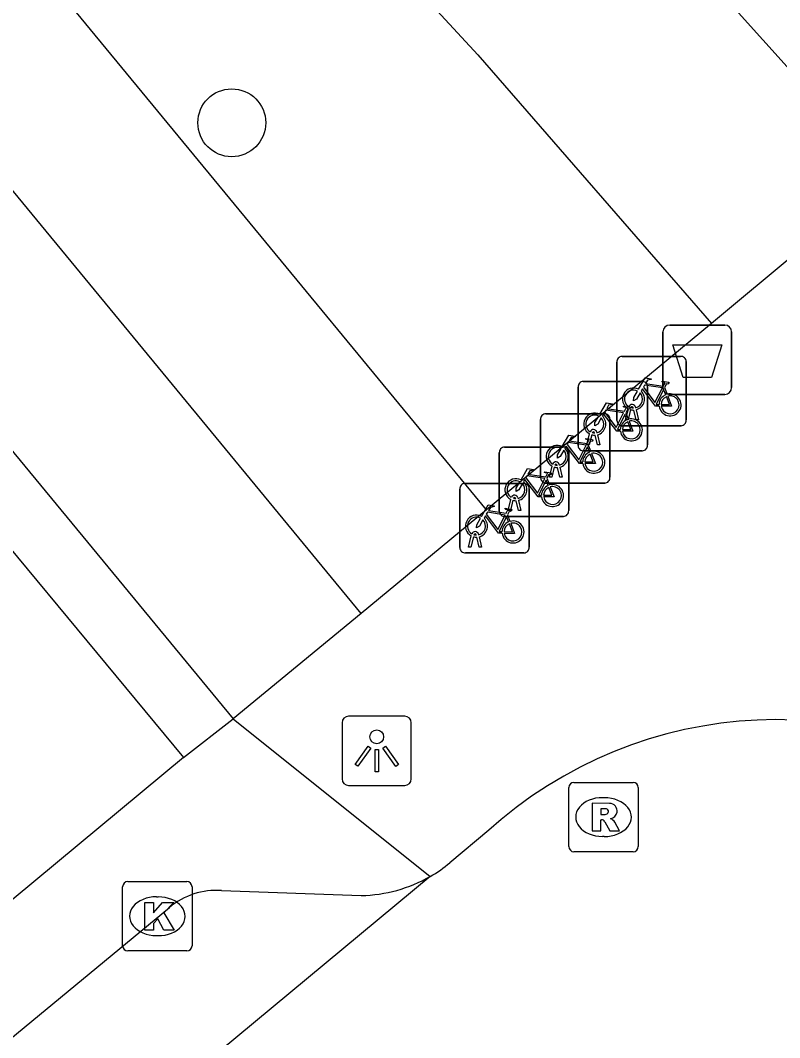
# Model space of a CAD drawing. Extents: x 159040 to 160094, y 381214 to 382518.
# Drawn here: x 159687.92 to 159698.86, y 381973.07 to 381987.73 of the extents above; entities that cross this region are included whole.
import ezdxf

# ---------------------------------------------------------------- set-up
doc = ezdxf.new("R2010")
doc.units = 0
for name, color, linetype in [('IMGEO_Afvalbak', 7, 'Continuous'), ('IMGEO_Boom', 7, 'Continuous'), ('IMGEO_Fietsenrek', 7, 'Continuous'), ('IMGEO_Groenvoorziening', 7, 'Continuous'), ('IMGEO_Kolk', 7, 'Continuous'), ('IMGEO_Lichtpunt', 7, 'Continuous'), ('IMGEO_Pand', 7, 'Continuous'), ('IMGEO_Rijbaan_lokaal_open', 7, 'Continuous'), ('IMGEO_Rioolput', 7, 'Continuous'), ('IMGEO_Voetpad_gesloten', 7, 'Continuous'), ('IMGEO_Voetpad_open', 7, 'Continuous')]:
    doc.layers.add(name, color=color, linetype=linetype)

msp = doc.modelspace()

# ---------------------------------------------------------------- linework, layer by layer
at = {"layer": 'IMGEO_Afvalbak'}
for p, q in [((159697.28, 381983.337), (159698.07, 381983.337)), ((159698.07, 381983.337), (159697.28, 381983.337)), ((159697.18, 381982.437), (159697.18, 381983.237)), ((159697.18, 381983.237), (159697.18, 381982.437)), ((159698.17, 381983.237), (159698.17, 381982.437)), ((159698.17, 381982.437), (159698.17, 381983.237)), ((159698.07, 381982.337), (159697.28, 381982.337)), ((159697.28, 381982.337), (159698.07, 381982.337))]:
    msp.add_line(p, q, dxfattribs=at)
msp.add_lwpolyline([(159697.323, 381983.051), (159698.027, 381983.051), (159697.878, 381982.581), (159697.472, 381982.581), (159697.323, 381983.051)], dxfattribs=at)
for centre, start, end in [((159697.28, 381983.237), 90, 180), ((159697.28, 381983.237), 90, 180), ((159698.07, 381983.237), 0, 90), ((159698.07, 381983.237), 360, 90), ((159697.28, 381982.437), 180, 270), ((159697.28, 381982.437), 180, 270), ((159698.07, 381982.437), 270, 0), ((159698.07, 381982.437), 270, 0)]:
    msp.add_arc(centre, 0.1, start, end, dxfattribs=at)
at = {"layer": 'IMGEO_Boom'}
msp.add_circle((159690.967, 381986.252), 0.489, dxfattribs=at)
at = {"layer": 'IMGEO_Fietsenrek'}
for p, q in [((159696.591, 381982.886), (159697.432, 381982.886)), ((159697.432, 381982.886), (159696.591, 381982.886)), ((159696.516, 381981.961), (159696.516, 381982.802)), ((159696.516, 381982.802), (159696.516, 381981.961)), ((159697.516, 381982.811), (159697.516, 381981.97)), ((159697.516, 381981.97), (159697.516, 381982.811)), ((159695.958, 381981.6), (159695.958, 381982.441)), ((159695.958, 381982.441), (159695.958, 381981.6)), ((159696.033, 381982.525), (159696.874, 381982.525)), ((159696.874, 381982.525), (159696.033, 381982.525)), ((159696.958, 381982.45), (159696.958, 381981.609)), ((159696.958, 381981.609), (159696.958, 381982.45)), ((159697.203, 381982.435), (159697.239, 381982.34)), ((159696.643, 381981.97), (159696.682, 381982.13)), ((159696.712, 381982.118), (159696.677, 381981.97)), ((159696.754, 381982.142), (159696.753, 381982.146)), ((159696.795, 381981.97), (159696.761, 381982.112)), ((159696.785, 381982.153), (159696.786, 381982.146)), ((159696.793, 381982.116), (159696.828, 381981.97)), ((159695.417, 381981.134), (159695.417, 381981.975)), ((159695.417, 381981.975), (159695.417, 381981.134)), ((159695.492, 381982.059), (159696.333, 381982.059)), ((159696.333, 381982.059), (159695.492, 381982.059)), ((159696.417, 381981.984), (159696.417, 381981.143)), ((159696.417, 381981.143), (159696.417, 381981.984)), ((159696.677, 381981.97), (159696.643, 381981.97)), ((159696.645, 381982.074), (159696.681, 381981.979)), ((159696.828, 381981.97), (159696.795, 381981.97)), ((159697.441, 381981.886), (159696.6, 381981.886)), ((159696.6, 381981.886), (159697.441, 381981.886)), ((159696.085, 381981.609), (159696.124, 381981.769)), ((159696.154, 381981.757), (159696.119, 381981.609)), ((159696.196, 381981.781), (159696.195, 381981.785)), ((159696.237, 381981.609), (159696.203, 381981.751)), ((159696.227, 381981.792), (159696.228, 381981.785)), ((159696.235, 381981.755), (159696.27, 381981.609)), ((159694.897, 381981.579), (159695.738, 381981.579)), ((159695.738, 381981.579), (159694.897, 381981.579)), ((159696.883, 381981.525), (159696.042, 381981.525)), ((159696.042, 381981.525), (159696.883, 381981.525)), ((159696.119, 381981.609), (159696.085, 381981.609)), ((159696.104, 381981.608), (159696.14, 381981.513)), ((159696.27, 381981.609), (159696.237, 381981.609)), ((159694.822, 381980.654), (159694.822, 381981.495)), ((159694.822, 381981.495), (159694.822, 381980.654)), ((159695.822, 381981.504), (159695.822, 381980.663)), ((159695.822, 381980.663), (159695.822, 381981.504)), ((159695.544, 381981.143), (159695.583, 381981.303)), ((159695.613, 381981.291), (159695.578, 381981.143)), ((159695.655, 381981.315), (159695.654, 381981.319)), ((159695.696, 381981.143), (159695.662, 381981.285)), ((159695.686, 381981.326), (159695.687, 381981.319)), ((159695.694, 381981.289), (159695.729, 381981.143)), ((159695.509, 381981.128), (159695.545, 381981.033)), ((159695.578, 381981.143), (159695.544, 381981.143)), ((159695.729, 381981.143), (159695.696, 381981.143)), ((159694.253, 381980.129), (159694.253, 381980.97)), ((159694.253, 381980.97), (159694.253, 381980.129)), ((159694.328, 381981.054), (159695.169, 381981.054)), ((159695.169, 381981.054), (159694.328, 381981.054)), ((159695.253, 381980.979), (159695.253, 381980.138)), ((159695.253, 381980.138), (159695.253, 381980.979)), ((159696.342, 381981.059), (159695.501, 381981.059)), ((159695.501, 381981.059), (159696.342, 381981.059)), ((159694.949, 381980.663), (159694.988, 381980.823)), ((159695.018, 381980.811), (159694.983, 381980.663)), ((159695.06, 381980.835), (159695.059, 381980.839)), ((159695.101, 381980.663), (159695.067, 381980.805)), ((159695.091, 381980.846), (159695.092, 381980.839)), ((159695.099, 381980.809), (159695.134, 381980.663)), ((159694.983, 381980.663), (159694.949, 381980.663)), ((159695.134, 381980.663), (159695.101, 381980.663)), ((159695.747, 381980.579), (159694.906, 381980.579)), ((159694.906, 381980.579), (159695.747, 381980.579)), ((159694.94, 381980.603), (159694.976, 381980.508)), ((159694.38, 381980.138), (159694.419, 381980.298)), ((159694.449, 381980.286), (159694.414, 381980.138)), ((159694.491, 381980.31), (159694.49, 381980.314)), ((159694.532, 381980.138), (159694.498, 381980.28)), ((159694.522, 381980.321), (159694.523, 381980.314)), ((159694.53, 381980.284), (159694.565, 381980.138)), ((159695.178, 381980.054), (159694.337, 381980.054)), ((159694.337, 381980.054), (159695.178, 381980.054)), ((159694.414, 381980.138), (159694.38, 381980.138)), ((159694.565, 381980.138), (159694.532, 381980.138))]:
    msp.add_line(p, q, dxfattribs=at)
for points in [[(159696.829, 381982.412), (159696.924, 381982.576), (159697.01, 381982.562), (159697.012, 381982.553), (159696.956, 381982.542), (159696.929, 381982.497), (159697.185, 381982.456)], [(159697.125, 381982.168), (159697.075, 381982.168), (159696.884, 381982.419), (159696.865, 381982.387)], [(159697.172, 381982.431), (159696.915, 381982.472), (159696.898, 381982.443), (159697.065, 381982.223), (159697.172, 381982.431)], [(159697.22, 381982.333), (159697.19, 381982.41), (159697.081, 381982.192), (159697.124, 381982.192)], [(159697.185, 381982.456), (159697.21, 381982.505), (159697.204, 381982.509), (159697.181, 381982.513), (159697.169, 381982.52), (159697.168, 381982.523), (159697.17, 381982.528), (159697.265, 381982.513), (159697.267, 381982.503), (159697.257, 381982.49), (159697.245, 381982.484), (159697.231, 381982.49), (159697.203, 381982.435)], [(159696.85, 381982.36), (159696.798, 381982.27), (159696.758, 381982.245), (159696.759, 381982.292), (159696.814, 381982.386)], [(159697.154, 381982.192), (159697.274, 381982.191), (159697.23, 381982.305)], [(159697.25, 381982.312), (159697.305, 381982.167), (159697.155, 381982.167)], [(159696.271, 381982.051), (159696.366, 381982.215), (159696.452, 381982.201), (159696.454, 381982.192), (159696.398, 381982.181), (159696.371, 381982.136), (159696.627, 381982.095)], [(159696.614, 381982.07), (159696.357, 381982.111), (159696.34, 381982.082), (159696.507, 381981.862), (159696.614, 381982.07)], [(159696.627, 381982.095), (159696.652, 381982.144), (159696.646, 381982.148), (159696.623, 381982.152), (159696.611, 381982.159), (159696.61, 381982.162), (159696.612, 381982.167), (159696.707, 381982.152), (159696.709, 381982.142), (159696.699, 381982.129), (159696.687, 381982.123), (159696.673, 381982.129), (159696.645, 381982.074)], [(159696.292, 381981.999), (159696.24, 381981.909), (159696.2, 381981.884), (159696.201, 381981.931), (159696.256, 381982.025)], [(159696.567, 381981.807), (159696.517, 381981.807), (159696.326, 381982.058), (159696.307, 381982.026)], [(159696.662, 381981.972), (159696.632, 381982.049), (159696.523, 381981.831), (159696.566, 381981.831)], [(159696.596, 381981.831), (159696.716, 381981.83), (159696.672, 381981.944)], [(159696.692, 381981.951), (159696.747, 381981.806), (159696.597, 381981.806)], [(159695.73, 381981.585), (159695.825, 381981.749), (159695.911, 381981.735), (159695.913, 381981.726), (159695.857, 381981.715), (159695.83, 381981.67), (159696.086, 381981.629)], [(159696.086, 381981.629), (159696.111, 381981.678), (159696.105, 381981.682), (159696.082, 381981.686), (159696.07, 381981.693), (159696.069, 381981.696), (159696.071, 381981.701), (159696.166, 381981.686), (159696.168, 381981.676), (159696.158, 381981.663), (159696.146, 381981.657), (159696.132, 381981.663), (159696.104, 381981.608)], [(159695.751, 381981.533), (159695.699, 381981.443), (159695.659, 381981.418), (159695.66, 381981.465), (159695.715, 381981.559)], [(159696.026, 381981.341), (159695.976, 381981.341), (159695.785, 381981.592), (159695.766, 381981.56)], [(159696.073, 381981.604), (159695.816, 381981.645), (159695.799, 381981.616), (159695.966, 381981.396), (159696.073, 381981.604)], [(159696.121, 381981.506), (159696.091, 381981.583), (159695.982, 381981.365), (159696.025, 381981.365)], [(159696.055, 381981.365), (159696.175, 381981.364), (159696.131, 381981.478)], [(159696.151, 381981.485), (159696.206, 381981.34), (159696.056, 381981.34)], [(159695.135, 381981.105), (159695.23, 381981.269), (159695.316, 381981.255), (159695.318, 381981.246), (159695.262, 381981.235), (159695.235, 381981.19), (159695.491, 381981.149)], [(159695.431, 381980.861), (159695.381, 381980.861), (159695.19, 381981.112), (159695.171, 381981.08)], [(159695.478, 381981.124), (159695.221, 381981.165), (159695.204, 381981.136), (159695.371, 381980.916), (159695.478, 381981.124)], [(159695.526, 381981.026), (159695.496, 381981.103), (159695.387, 381980.885), (159695.43, 381980.885)], [(159695.491, 381981.149), (159695.516, 381981.198), (159695.51, 381981.202), (159695.487, 381981.206), (159695.475, 381981.213), (159695.474, 381981.216), (159695.476, 381981.221), (159695.571, 381981.206), (159695.573, 381981.196), (159695.563, 381981.183), (159695.551, 381981.177), (159695.537, 381981.183), (159695.509, 381981.128)], [(159695.156, 381981.053), (159695.104, 381980.963), (159695.064, 381980.938), (159695.065, 381980.985), (159695.12, 381981.079)], [(159695.46, 381980.885), (159695.58, 381980.884), (159695.536, 381980.998)], [(159695.556, 381981.005), (159695.611, 381980.86), (159695.461, 381980.86)], [(159694.566, 381980.58), (159694.661, 381980.744), (159694.747, 381980.73), (159694.749, 381980.721), (159694.693, 381980.71), (159694.666, 381980.665), (159694.922, 381980.624)], [(159694.922, 381980.624), (159694.947, 381980.673), (159694.941, 381980.677), (159694.918, 381980.681), (159694.906, 381980.688), (159694.905, 381980.691), (159694.907, 381980.696), (159695.002, 381980.681), (159695.004, 381980.671), (159694.994, 381980.658), (159694.982, 381980.652), (159694.968, 381980.658), (159694.94, 381980.603)], [(159694.587, 381980.528), (159694.535, 381980.438), (159694.495, 381980.413), (159694.496, 381980.46), (159694.551, 381980.554)], [(159694.862, 381980.336), (159694.812, 381980.336), (159694.621, 381980.587), (159694.602, 381980.555)], [(159694.909, 381980.599), (159694.652, 381980.64), (159694.635, 381980.611), (159694.802, 381980.391), (159694.909, 381980.599)], [(159694.957, 381980.501), (159694.927, 381980.578), (159694.818, 381980.36), (159694.861, 381980.36)], [(159694.891, 381980.36), (159695.011, 381980.359), (159694.967, 381980.473)], [(159694.987, 381980.48), (159695.042, 381980.335), (159694.892, 381980.335)]]:
    msp.add_lwpolyline(points, dxfattribs=at)
for centre, radius, start, end in [((159696.594, 381982.808), 0.0779, 92.4484, 184.2845), ((159696.594, 381982.808), 0.0779, 92.4484, 184.2845), ((159697.438, 381982.808), 0.0779, 2.4484, 94.2845), ((159697.438, 381982.808), 0.0779, 2.4484, 94.2845), ((159696.036, 381982.447), 0.0779, 92.4484, 184.2845), ((159696.036, 381982.447), 0.0779, 92.4484, 184.2845), ((159696.756, 381982.271), 0.159, 62.6766, 242.1369), ((159696.756, 381982.271), 0.129, 63.3192, 238.903), ((159696.88, 381982.447), 0.0779, 2.4484, 94.2845), ((159696.88, 381982.447), 0.0779, 2.4484, 94.2845), ((159696.756, 381982.271), 0.129, 283.6043, 43.4302), ((159696.756, 381982.271), 0.159, 283.5766, 46.6042), ((159697.283, 381982.187), 0.159, 113.3408, 178.3217), ((159697.283, 381982.187), 0.159, 187.0065, 105.7708), ((159697.283, 381982.187), 0.129, 113.923, 177.9556), ((159697.283, 381982.187), 0.129, 188.6715, 104.5883), ((159696.736, 381982.142), 0.0499, 12.8025, 158.6934), ((159696.756, 381982.271), 0.159, 253.9967, 271.7867), ((159696.736, 381982.142), 0.0174, 12.8025, 163.4502), ((159696.756, 381982.271), 0.129, 253.415, 269.0204), ((159695.495, 381981.981), 0.0779, 92.4484, 184.2845), ((159695.495, 381981.981), 0.0779, 92.4484, 184.2845), ((159696.198, 381981.91), 0.159, 62.6766, 242.1369), ((159696.198, 381981.91), 0.129, 63.3192, 238.903), ((159696.198, 381981.91), 0.129, 283.6043, 43.4302), ((159696.198, 381981.91), 0.159, 283.5766, 46.6042), ((159696.339, 381981.981), 0.0779, 2.4484, 94.2845), ((159696.339, 381981.981), 0.0779, 2.4484, 94.2845), ((159696.594, 381981.964), 0.0779, 182.4484, 274.2845), ((159696.594, 381981.964), 0.0779, 182.4484, 274.2845), ((159696.725, 381981.826), 0.159, 113.3408, 178.3217), ((159696.725, 381981.826), 0.159, 187.0065, 105.7708), ((159697.438, 381981.964), 0.0779, 272.4484, 4.2845), ((159697.438, 381981.964), 0.0779, 272.4484, 4.2845), ((159696.178, 381981.781), 0.0499, 12.8025, 158.6934), ((159696.725, 381981.826), 0.129, 113.923, 177.9556), ((159696.725, 381981.826), 0.129, 188.6715, 104.5883), ((159696.198, 381981.91), 0.159, 253.9967, 271.7867), ((159696.178, 381981.781), 0.0174, 12.8025, 163.4502), ((159696.198, 381981.91), 0.129, 253.415, 269.0204), ((159694.9, 381981.501), 0.0779, 92.4484, 184.2845), ((159694.9, 381981.501), 0.0779, 92.4484, 184.2845), ((159695.657, 381981.444), 0.159, 62.6766, 242.1369), ((159695.657, 381981.444), 0.129, 63.3192, 238.903), ((159695.657, 381981.444), 0.129, 283.6043, 43.4302), ((159695.657, 381981.444), 0.159, 283.5766, 46.6042), ((159695.744, 381981.501), 0.0779, 2.4484, 94.2845), ((159695.744, 381981.501), 0.0779, 2.4484, 94.2845), ((159696.036, 381981.603), 0.0779, 182.4484, 274.2845), ((159696.036, 381981.603), 0.0779, 182.4484, 274.2845), ((159696.88, 381981.603), 0.0779, 272.4484, 4.2845), ((159696.88, 381981.603), 0.0779, 272.4484, 4.2845), ((159696.184, 381981.36), 0.159, 113.3408, 178.3217), ((159696.184, 381981.36), 0.159, 187.0065, 105.7708), ((159696.184, 381981.36), 0.129, 113.923, 177.9556), ((159696.184, 381981.36), 0.129, 188.6715, 104.5883), ((159695.637, 381981.315), 0.0499, 12.8025, 158.6934), ((159695.657, 381981.444), 0.159, 253.9967, 271.7867), ((159695.637, 381981.315), 0.0174, 12.8025, 163.4502), ((159695.657, 381981.444), 0.129, 253.415, 269.0204), ((159695.062, 381980.964), 0.159, 62.6766, 242.1369), ((159695.062, 381980.964), 0.129, 63.3192, 238.903), ((159695.495, 381981.137), 0.0779, 182.4484, 274.2845), ((159695.495, 381981.137), 0.0779, 182.4484, 274.2845), ((159696.339, 381981.137), 0.0779, 272.4484, 4.2845), ((159696.339, 381981.137), 0.0779, 272.4484, 4.2845), ((159694.331, 381980.976), 0.0779, 92.4484, 184.2845), ((159694.331, 381980.976), 0.0779, 92.4484, 184.2845), ((159695.062, 381980.964), 0.129, 283.6043, 43.4302), ((159695.062, 381980.964), 0.159, 283.5766, 46.6042), ((159695.175, 381980.976), 0.0779, 2.4484, 94.2845), ((159695.175, 381980.976), 0.0779, 2.4484, 94.2845), ((159695.589, 381980.88), 0.159, 113.3408, 178.3217), ((159695.589, 381980.88), 0.159, 187.0065, 105.7708), ((159695.589, 381980.88), 0.129, 113.923, 177.9556), ((159695.589, 381980.88), 0.129, 188.6715, 104.5883), ((159695.042, 381980.835), 0.0499, 12.8025, 158.6934), ((159695.062, 381980.964), 0.159, 253.9967, 271.7867), ((159695.042, 381980.835), 0.0174, 12.8025, 163.4502), ((159695.062, 381980.964), 0.129, 253.415, 269.0204), ((159694.9, 381980.657), 0.0779, 182.4484, 274.2845), ((159694.9, 381980.657), 0.0779, 182.4484, 274.2845), ((159695.744, 381980.657), 0.0779, 272.4484, 4.2845), ((159695.744, 381980.657), 0.0779, 272.4484, 4.2845), ((159694.493, 381980.439), 0.159, 62.6766, 242.1369), ((159694.493, 381980.439), 0.129, 63.3192, 238.903), ((159694.493, 381980.439), 0.129, 283.6043, 43.4302), ((159694.493, 381980.439), 0.159, 283.5766, 46.6042), ((159695.02, 381980.355), 0.159, 113.3408, 178.3217), ((159695.02, 381980.355), 0.159, 187.0065, 105.7708), ((159694.473, 381980.31), 0.0499, 12.8025, 158.6934), ((159695.02, 381980.355), 0.129, 113.923, 177.9556), ((159695.02, 381980.355), 0.129, 188.6715, 104.5883), ((159694.493, 381980.439), 0.159, 253.9967, 271.7867), ((159694.473, 381980.31), 0.0174, 12.8025, 163.4502), ((159694.493, 381980.439), 0.129, 253.415, 269.0204), ((159694.331, 381980.132), 0.0779, 182.4484, 274.2845), ((159694.331, 381980.132), 0.0779, 182.4484, 274.2845), ((159695.175, 381980.132), 0.0779, 272.4484, 4.2845), ((159695.175, 381980.132), 0.0779, 272.4484, 4.2845)]:
    msp.add_arc(centre, radius, start, end, dxfattribs=at)
at = {"layer": 'IMGEO_Groenvoorziening'}
msp.add_lwpolyline([(159694.64, 381980.676), (159676.341, 382002.869)], dxfattribs=at)
at = {"layer": 'IMGEO_Kolk'}
for p, q in [((159689.394, 381974.391), (159689.394, 381975.243)), ((159689.469, 381975.317), (159690.321, 381975.317)), ((159690.395, 381975.243), (159690.395, 381974.391)), ((159689.882, 381975.097), (159689.907, 381975.097)), ((159689.905, 381974.537), (159689.88, 381974.537)), ((159690.321, 381974.317), (159689.469, 381974.317))]:
    msp.add_line(p, q, dxfattribs=at)
for points in [[(159689.394, 381974.391), (159689.394, 381975.243)], [(159689.469, 381975.317), (159690.321, 381975.317)], [(159690.395, 381975.243), (159690.395, 381974.391)], [(159689.715, 381975.017), (159689.838, 381975.017), (159689.838, 381974.866), (159689.968, 381975.017), (159690.132, 381975.017), (159689.986, 381974.866), (159690.139, 381974.617), (159689.987, 381974.617), (159689.902, 381974.781), (159689.838, 381974.714), (159689.838, 381974.617), (159689.715, 381974.617), (159689.715, 381975.017)], [(159690.321, 381974.317), (159689.469, 381974.317)]]:
    msp.add_lwpolyline(points, dxfattribs=at)
for centre, start, end in [((159689.471, 381975.241), 91.552, 178.448), ((159689.471, 381975.241), 91.552, 178.448), ((159690.319, 381975.241), 1.552, 88.448), ((159690.319, 381975.241), 1.552, 88.448), ((159689.471, 381974.393), 181.552, 268.448), ((159689.471, 381974.393), 181.552, 268.448), ((159690.319, 381974.393), 271.552, 358.448), ((159690.319, 381974.393), 271.552, 358.448)]:
    msp.add_arc(centre, 0.0765, start, end, dxfattribs=at)
for centre, major_axis, ratio, start_param, end_param in [((159689.881, 381974.817), (-0.387, 0.002), 0.722429, 4.712389, 7.853982), ((159689.906, 381974.817), (-0.39, 0.002), 0.717154, 1.570796, 4.712389)]:
    msp.add_ellipse(centre, major_axis=major_axis, ratio=ratio, start_param=start_param, end_param=end_param, dxfattribs=at)
at = {"layer": 'IMGEO_Lichtpunt'}
for p, q in [((159692.557, 381977.604), (159692.557, 381976.797)), ((159692.557, 381977.604), (159692.557, 381976.797)), ((159693.459, 381977.699), (159692.651, 381977.699)), ((159693.459, 381977.699), (159692.651, 381977.699)), ((159693.553, 381976.797), (159693.553, 381977.604)), ((159693.553, 381976.797), (159693.553, 381977.604)), ((159692.651, 381976.703), (159693.459, 381976.703)), ((159692.651, 381976.703), (159693.459, 381976.703))]:
    msp.add_line(p, q, dxfattribs=at)
for points in [[(159692.931, 381977.268), (159692.97, 381977.24), (159692.782, 381976.978), (159692.744, 381977.005), (159692.931, 381977.268)], [(159693.033, 381977.22), (159693.08, 381977.22), (159693.08, 381976.898), (159693.033, 381976.898), (159693.033, 381977.22)], [(159693.143, 381977.24), (159693.181, 381977.267), (159693.368, 381977.005), (159693.329, 381976.977), (159693.143, 381977.24)]]:
    msp.add_lwpolyline(points, dxfattribs=at)
msp.add_circle((159693.056, 381977.402), 0.0994, dxfattribs=at)
for centre, start, end in [((159692.651, 381977.604), 90, 180), ((159692.651, 381977.604), 90, 180), ((159693.459, 381977.604), 0, 90), ((159693.459, 381977.604), 0, 90), ((159692.651, 381976.797), 180, 270), ((159692.651, 381976.797), 180, 270), ((159693.459, 381976.797), 270, 0), ((159693.459, 381976.797), 270, 360)]:
    msp.add_arc(centre, 0.0946, start, end, dxfattribs=at)
at = {"layer": 'IMGEO_Pand'}
for points in [[(159686.34, 381981.841), (159690.27, 381977.104)], [(159690.27, 381977.104), (159683.852, 381971.779)]]:
    msp.add_lwpolyline(points, dxfattribs=at)
at = {"layer": 'IMGEO_Rijbaan_lokaal_open'}
for points in [[(159694.847, 381976.209), (159694.67, 381976.059), (159694.11, 381975.588)], [(159693.826, 381975.39), (159682.198, 381965.74), (159680.862, 381967.342)]]:
    msp.add_lwpolyline(points, dxfattribs=at)
for centre, radius, start, end in [((159698.818, 381971.458), 6.192, 50.384, 129.8909), ((159692.782, 381977.191), 2.082, 300.1137, 309.6534)]:
    msp.add_arc(centre, radius, start, end, dxfattribs=at)
at = {"layer": 'IMGEO_Rioolput'}
for p, q in [((159695.898, 381976.746), (159696.75, 381976.746)), ((159695.823, 381975.82), (159695.823, 381976.672)), ((159696.824, 381976.672), (159696.824, 381975.82)), ((159696.311, 381976.526), (159696.336, 381976.526)), ((159696.334, 381975.966), (159696.309, 381975.966)), ((159696.75, 381975.746), (159695.898, 381975.746))]:
    msp.add_line(p, q, dxfattribs=at)
for points in [[(159695.898, 381976.746), (159696.75, 381976.746)], [(159695.823, 381975.82), (159695.823, 381976.672)], [(159696.824, 381976.672), (159696.824, 381975.82)], [(159696.412, 381976.444), (159696.16, 381976.446), (159696.16, 381976.046)], [(159696.338, 381976.365), (159696.284, 381976.365), (159696.284, 381976.284)], [(159696.284, 381976.284), (159696.336, 381976.284)], [(159696.16, 381976.046), (159696.284, 381976.046), (159696.284, 381976.208), (159696.295, 381976.208)], [(159696.342, 381976.179), (159696.413, 381976.046), (159696.553, 381976.046), (159696.488, 381976.172)], [(159696.75, 381975.746), (159695.898, 381975.746)]]:
    msp.add_lwpolyline(points, dxfattribs=at)
for centre, radius, start, end in [((159695.9, 381976.67), 0.0765, 91.552, 178.448), ((159695.9, 381976.67), 0.0765, 91.552, 178.448), ((159696.748, 381976.67), 0.0765, 1.552, 88.448), ((159696.748, 381976.67), 0.0765, 1.552, 88.448), ((159696.411, 381976.334), 0.109, 350.3612, 89.416), ((159696.32, 381976.473), 0.19, 274.7715, 282.9687), ((159696.344, 381976.269), 0.0964, 77.0061, 93.1865), ((159696.358, 381976.326), 0.0378, 276.6634, 79.6772), ((159696.409, 381976.334), 0.112, 277.5842, 350.9817), ((159696.294, 381976.155), 0.0533, 26.0293, 88.6989), ((159696.393, 381976.119), 0.108, 29.5134, 73.7905), ((159695.9, 381975.822), 0.0765, 181.552, 268.448), ((159695.9, 381975.822), 0.0765, 181.552, 268.448), ((159696.748, 381975.822), 0.0765, 271.552, 358.448), ((159696.748, 381975.822), 0.0765, 271.552, 358.448)]:
    msp.add_arc(centre, radius, start, end, dxfattribs=at)
for centre, major_axis, ratio, start_param, end_param in [((159696.31, 381976.246), (-0.387, 0.002), 0.722429, 4.712389, 7.853982), ((159696.335, 381976.246), (-0.39, 0.002), 0.717154, 1.570796, 4.712389)]:
    msp.add_ellipse(centre, major_axis=major_axis, ratio=ratio, start_param=start_param, end_param=end_param, dxfattribs=at)
at = {"layer": 'IMGEO_Voetpad_gesloten'}
for points in [[(159678.48, 382004.65), (159682.71, 382000), (159694.513, 381987.23), (159697.88, 381983.361)], [(159700.406, 381985.465), (159694.392, 381992.147)], [(159700.406, 381985.465), (159697.88, 381983.361)]]:
    msp.add_lwpolyline(points, dxfattribs=at)
at = {"layer": 'IMGEO_Voetpad_open'}
for points in [[(159692.83, 381979.178), (159676.513, 381998.987), (159674.686, 381997.436)], [(159674.686, 381997.436), (159690.986, 381977.662)], [(159697.88, 381983.361), (159694.64, 381980.676)], [(159694.64, 381980.676), (159692.83, 381979.178)], [(159692.83, 381979.178), (159690.986, 381977.662)], [(159690.27, 381977.104), (159690.986, 381977.662)], [(159690.986, 381977.662), (159693.826, 381975.39)], [(159690.82, 381975.188), (159692.833, 381975.115)], [(159680.862, 381967.342), (159690.07, 381974.945)]]:
    msp.add_lwpolyline(points, dxfattribs=at)
for centre, radius, start, end in [((159692.792, 381977.192), 2.077, 271.1188, 299.8401), ((159690.752, 381974.118), 1.072, 86.377, 129.5276)]:
    msp.add_arc(centre, radius, start, end, dxfattribs=at)

doc.saveas('drawing.dxf')
